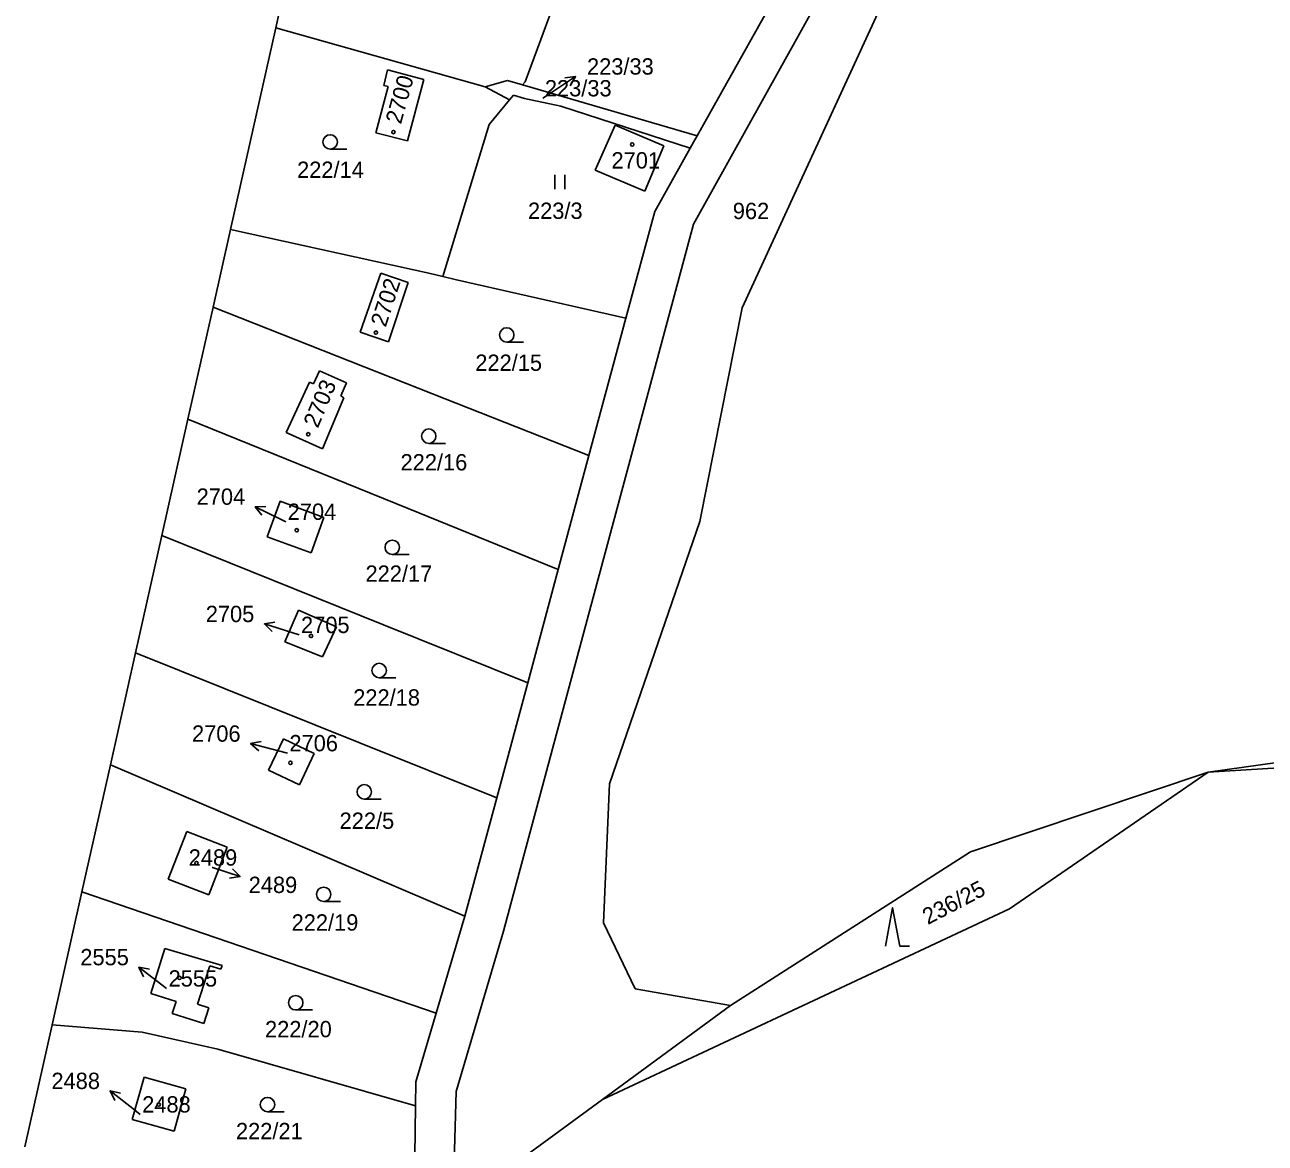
# Model space of a CAD drawing. Extents: x -735249 to -729401, y -1124843 to -1121828.
# Drawn here: x -733312.4 to -733183.2, y -1122980 to -1122863.5 of the extents above; entities that cross this region are included whole.
import ezdxf

# ---------------------------------------------------------------- set-up
doc = ezdxf.new("R2010")
doc.units = 0
for name, color, linetype in [('Vrstva 1', 7, 'Continuous'), ('Vrstva 13', 7, 'Continuous'), ('Vrstva 16', 7, 'Continuous'), ('Vrstva 18', 7, 'Continuous'), ('Vrstva 19', 7, 'Continuous'), ('Vrstva 25', 7, 'Continuous')]:
    doc.layers.add(name, color=color, linetype=linetype)

msp = doc.modelspace()

# ---------------------------------------------------------------- linework, layer by layer
at = {"layer": 'Vrstva 1'}
for points in [[(-733225.96, -1122845.76), (-733242.37, -1122875.06)], [(-733242.73, -1122884.24), (-733222.45, -1122847.79)], [(-733260.27, -1122869.41), (-733254.55, -1122853.89)], [(-733264.45, -1122869.93), (-733286.26, -1122863.78)], [(-733275.01, -1122869.79), (-733274.63, -1122868.18)], [(-733274.63, -1122868.18), (-733270.84, -1122869.18)], [(-733275.84, -1122874.75), (-733274.56, -1122869.91)], [(-733274.56, -1122869.91), (-733275.01, -1122869.79)], [(-733270.84, -1122869.18), (-733272.54, -1122875.56)], [(-733264.45, -1122869.93), (-733262.13, -1122869.3)], [(-733261.92, -1122871.28), (-733264.45, -1122869.93)], [(-733262.13, -1122869.3), (-733260.55, -1122869.73)], [(-733260.55, -1122869.73), (-733260.27, -1122869.41)], [(-733259.48, -1122870.03), (-733260.55, -1122869.73)], [(-733242.37, -1122875.06), (-733259.48, -1122870.03)], [(-733261.92, -1122871.28), (-733264.01, -1122873.87)], [(-733261.5, -1122870.8), (-733261.92, -1122871.28)], [(-733260.33, -1122871.17), (-733261.5, -1122870.8)], [(-733256.55, -1122871.96), (-733260.33, -1122871.17)], [(-733243.08, -1122876.33), (-733256.55, -1122871.96)], [(-733264.01, -1122873.87), (-733268.85, -1122889.71)], [(-733252.97, -1122878.62), (-733250.9, -1122873.92)], [(-733250.9, -1122873.92), (-733245.82, -1122876.1)], [(-733272.54, -1122875.56), (-733275.84, -1122874.75)], [(-733242.73, -1122875.71), (-733242.37, -1122875.06)], [(-733245.82, -1122876.1), (-733247.81, -1122880.81)], [(-733243.08, -1122876.33), (-733246.78, -1122882.93)], [(-733243.08, -1122876.33), (-733242.73, -1122875.71)], [(-733247.81, -1122880.81), (-733252.97, -1122878.62)], [(-733249.77, -1122894.03), (-733246.78, -1122882.93)], [(-733262.54, -1122957.9), (-733242.73, -1122884.24)], [(-733270.31, -1122889.36), (-733290.98, -1122884.8)], [(-733277.45, -1122895.5), (-733275.31, -1122889.34)], [(-733275.31, -1122889.34), (-733272.48, -1122890.33)], [(-733268.85, -1122889.71), (-733270.31, -1122889.36)], [(-733272.48, -1122890.33), (-733274.52, -1122896.52)], [(-733268.85, -1122889.71), (-733267.42, -1122890.03)], [(-733267.42, -1122890.03), (-733249.77, -1122894.03)], [(-733269.94, -1122901.93), (-733292.8, -1122892.9)], [(-733249.77, -1122894.03), (-733253.63, -1122908.36)], [(-733274.52, -1122896.52), (-733277.45, -1122895.5)], [(-733282.33, -1122900.88), (-733281.72, -1122899.53)], [(-733281.72, -1122899.53), (-733278.89, -1122900.79)], [(-733285.18, -1122905.96), (-733282.76, -1122900.69)], [(-733282.76, -1122900.69), (-733282.33, -1122900.88)], [(-733278.89, -1122900.79), (-733279.49, -1122902.14)], [(-733279.18, -1122902.35), (-733281.4, -1122907.64)], [(-733279.49, -1122902.14), (-733279.18, -1122902.35)], [(-733253.63, -1122908.36), (-733269.94, -1122901.93)], [(-733272.46, -1122913.88), (-733295.41, -1122904.56)], [(-733281.4, -1122907.64), (-733285.18, -1122905.96)], [(-733253.63, -1122908.36), (-733256.83, -1122920.23)], [(-733287.16, -1122916.83), (-733285.81, -1122913.1)], [(-733285.81, -1122913.1), (-733281.26, -1122914.79)], [(-733256.83, -1122920.23), (-733272.46, -1122913.88)], [(-733281.26, -1122914.79), (-733282.58, -1122918.5)], [(-733298.13, -1122916.69), (-733275.02, -1122925.99)], [(-733282.58, -1122918.5), (-733287.16, -1122916.83)], [(-733260.01, -1122932.03), (-733256.83, -1122920.23)], [(-733285.31, -1122927.74), (-733283.9, -1122924.45)], [(-733283.9, -1122924.45), (-733279.94, -1122926.2)], [(-733279.94, -1122926.2), (-733281.39, -1122929.33)], [(-733275.02, -1122925.99), (-733260.01, -1122932.03)], [(-733281.39, -1122929.33), (-733285.31, -1122927.74)], [(-733277.61, -1122938.25), (-733300.88, -1122928.91)], [(-733260.01, -1122932.03), (-733263.24, -1122944.02)], [(-733287.02, -1122941.12), (-733285.47, -1122937.87)], [(-733285.47, -1122937.87), (-733282.26, -1122939.4)], [(-733263.24, -1122944.02), (-733277.61, -1122938.25)], [(-733189.11, -1122941.34), (-733133.6, -1122937.93)], [(-733282.26, -1122939.4), (-733283.8, -1122942.64)], [(-733266.56, -1122956.33), (-733303.49, -1122940.56)], [(-733283.8, -1122942.64), (-733287.02, -1122941.12)], [(-733189.11, -1122941.34), (-733209.81, -1122955.57)], [(-733266.56, -1122956.33), (-733263.24, -1122944.02)], [(-733297.46, -1122952.47), (-733295.53, -1122947.51)], [(-733295.53, -1122947.51), (-733291.32, -1122949.15)], [(-733291.32, -1122949.15), (-733293.25, -1122954.11)], [(-733293.25, -1122954.11), (-733297.46, -1122952.47)], [(-733269.54, -1122966.45), (-733306.46, -1122953.8)], [(-733266.56, -1122956.33), (-733269.54, -1122966.45)], [(-733209.81, -1122955.57), (-733252.22, -1122975.42)], [(-733267.46, -1122974.6), (-733262.54, -1122957.9)], [(-733299.28, -1122964.38), (-733297.82, -1122959.71)], [(-733297.82, -1122959.71), (-733291.86, -1122961.46)], [(-733293.14, -1122961.49), (-733294.41, -1122965.5)], [(-733291.99, -1122961.86), (-733293.14, -1122961.49)], [(-733291.86, -1122961.46), (-733291.99, -1122961.86)], [(-733296.65, -1122965.22), (-733299.28, -1122964.38)], [(-733297.04, -1122966.46), (-733296.65, -1122965.22)], [(-733294.41, -1122965.5), (-733293.22, -1122965.87)], [(-733238.88, -1122965.63), (-733252.22, -1122975.42)], [(-733293.74, -1122967.51), (-733297.04, -1122966.46)], [(-733293.22, -1122965.87), (-733293.74, -1122967.51)], [(-733271.65, -1122973.6), (-733269.54, -1122966.45)], [(-733309.56, -1122967.65), (-733300.17, -1122968.43)], [(-733300.17, -1122968.43), (-733292.29, -1122970.18)], [(-733292.29, -1122970.18), (-733271.69, -1122976.09)], [(-733301.22, -1122977.5), (-733299.98, -1122973.09)], [(-733299.98, -1122973.09), (-733295.62, -1122974.32)], [(-733295.62, -1122974.32), (-733296.86, -1122978.73)], [(-733271.69, -1122976.09), (-733271.65, -1122973.6)], [(-733267.82, -1122986.87), (-733267.46, -1122974.6)], [(-733271.69, -1122976.09), (-733271.84, -1122986.51)], [(-733252.22, -1122975.42), (-733267.82, -1122986.87)], [(-733296.86, -1122978.73), (-733301.22, -1122977.5)]]:
    msp.add_lwpolyline(points, dxfattribs=at)
at = {"layer": 'Vrstva 13'}
for points in [[(-733286.26, -1122863.78), (-733285.23, -1122859.18)], [(-733237.67, -1122892.98), (-733223.52, -1122862.28)], [(-733286.26, -1122863.78), (-733290.98, -1122884.8)], [(-733292.8, -1122892.9), (-733290.98, -1122884.8)], [(-733295.41, -1122904.56), (-733292.8, -1122892.9)], [(-733237.67, -1122892.98), (-733242.06, -1122915.22)], [(-733295.41, -1122904.56), (-733298.13, -1122916.69)], [(-733242.06, -1122915.22), (-733251.5, -1122942.55)], [(-733300.88, -1122928.91), (-733298.13, -1122916.69)], [(-733300.88, -1122928.91), (-733303.49, -1122940.56)], [(-733157.87, -1122936.95), (-733189.11, -1122941.34)], [(-733303.49, -1122940.56), (-733306.46, -1122953.8)], [(-733189.11, -1122941.34), (-733213.87, -1122949.63)], [(-733252.1, -1122957.04), (-733251.5, -1122942.55)], [(-733213.87, -1122949.63), (-733219.56, -1122953.27)], [(-733306.46, -1122953.8), (-733309.56, -1122967.65)], [(-733219.56, -1122953.27), (-733238.88, -1122965.63)], [(-733248.82, -1122963.92), (-733252.1, -1122957.04)], [(-733238.88, -1122965.63), (-733248.82, -1122963.92)], [(-733312.41, -1122980.37), (-733309.56, -1122967.65)]]:
    msp.add_lwpolyline(points, dxfattribs=at)
at = {"layer": 'Vrstva 16'}
for points in [[(-733258.42, -1122871.14), (-733257.52, -1122870.54)], [(-733285.22, -1122915.25), (-733285.71, -1122915.01)], [(-733283.83, -1122927.04), (-733284.59, -1122926.8)], [(-733285.04, -1122939.36), (-733285.98, -1122939.12)], [(-733292.88, -1122951.27), (-733292.84, -1122951.28)], [(-733297.63, -1122963.87), (-733298.14, -1122963.48)], [(-733300.38, -1122976.99), (-733301.16, -1122976.38)]]:
    msp.add_lwpolyline(points, dxfattribs=at)
at = {"layer": 'Vrstva 25'}
for points in [[(-733257.52, -1122870.54), (-733255.028, -1122868.872)], [(-733256.137, -1122869.012), (-733255.028, -1122868.872), (-733255.58, -1122869.843)], [(-733280.59, -1122876.43), (-733278.84, -1122876.43)], [(-733257.177, -1122880.595), (-733257.177, -1122879.095)], [(-733256.143, -1122880.595), (-733256.143, -1122879.095)], [(-733262.19, -1122896.54), (-733260.44, -1122896.54)], [(-733270.32, -1122907.08), (-733268.57, -1122907.08)], [(-733287.724, -1122914.573), (-733288.399, -1122913.681), (-733287.281, -1122913.676)], [(-733285.71, -1122915.01), (-733288.399, -1122913.681)], [(-733274.12, -1122918.66), (-733272.37, -1122918.66)], [(-733286.647, -1122926.676), (-733287.451, -1122925.898), (-733286.347, -1122925.722)], [(-733284.59, -1122926.8), (-733287.451, -1122925.898)], [(-733275.49, -1122931.49), (-733273.74, -1122931.49)], [(-733288.041, -1122939.1), (-733288.883, -1122938.364), (-733287.789, -1122938.133)], [(-733285.98, -1122939.12), (-733288.883, -1122938.364)], [(-733277.04, -1122944.13), (-733275.29, -1122944.13)], [(-733292.84, -1122951.28), (-733289.986, -1122952.202)], [(-733290.784, -1122951.418), (-733289.986, -1122952.202), (-733291.091, -1122952.37)], [(-733281.27, -1122954.81), (-733279.52, -1122954.81)], [(-733222.74, -1122959.45), (-733221.99, -1122955.45), (-733221.24, -1122959.45), (-733220.24, -1122959.45)], [(-733298.14, -1122963.48), (-733300.516, -1122961.65)], [(-733300.029, -1122962.656), (-733300.516, -1122961.65), (-733299.419, -1122961.864)], [(-733284.18, -1122966.1), (-733282.43, -1122966.1)], [(-733301.16, -1122976.38), (-733303.527, -1122974.538)], [(-733303.045, -1122975.546), (-733303.527, -1122974.538), (-733302.431, -1122974.757)], [(-733287.12, -1122976.71), (-733285.37, -1122976.71)]]:
    msp.add_lwpolyline(points, dxfattribs=at)
for centre, radius in [((-733280.59, -1122875.68), 0.75), ((-733274, -1122874.65), 0.175), ((-733249.12, -1122875.95), 0.175), ((-733275.83, -1122895.54), 0.175), ((-733262.19, -1122895.79), 0.75), ((-733282.88, -1122906.14), 0.175), ((-733270.32, -1122906.33), 0.75), ((-733284.07, -1122916.13), 0.175), ((-733274.12, -1122917.91), 0.75), ((-733282.59, -1122927.14), 0.175), ((-733275.49, -1122930.74), 0.75), ((-733284.73, -1122940.36), 0.175), ((-733277.04, -1122943.38), 0.75), ((-733294.53, -1122950.8), 0.175), ((-733281.27, -1122954.06), 0.75), ((-733296.29, -1122962.76), 0.175), ((-733284.18, -1122965.35), 0.75), ((-733298.45, -1122975.96), 0.175), ((-733287.12, -1122975.96), 0.75)]:
    msp.add_circle(centre, radius, dxfattribs=at)

# ---------------------------------------------------------------- texts
at = {"layer": 'Vrstva 16'}
for s, p in [('223/33', (-733253.83, -1122868.67)), ('2704', (-733294.506, -1122913.48)), ('2705', (-733293.556, -1122925.7)), ('2706', (-733294.986, -1122938.16)), ('2489', (-733289.083, -1122953.92)), ('2555', (-733306.626, -1122961.45)), ('2488', (-733309.636, -1122974.34))]:
    msp.add_text(s, height=1.7, dxfattribs=at).set_placement(p)
at = {"layer": 'Vrstva 18'}
for s, p in [('223/33', (-733258.22, -1122870.94)), ('222/14', (-733284.04, -1122879.43)), ('223/3', (-733259.98, -1122883.7)), ('962', (-733238.64, -1122883.72)), ('222/15', (-733265.47, -1122899.53)), ('222/16', (-733273.26, -1122909.9)), ('222/17', (-733276.91, -1122921.5)), ('222/18', (-733278.19, -1122934.4)), ('222/5', (-733279.61, -1122947.24)), ('222/19', (-733284.61, -1122957.84)), ('222/20', (-733287.38, -1122968.95)), ('222/21', (-733290.41, -1122979.57))]:
    msp.add_text(s, height=1.7, dxfattribs=at).set_placement(p)
msp.add_text('236/25', height=1.7, rotation=27.60022, dxfattribs=at).set_placement((-733218.316, -1122957.261))
at = {"layer": 'Vrstva 19'}
for s, rotation, p in [('2700', 74.50059, (-733273.219, -1122873.904)), ('2702', 71.90057, (-733274.807, -1122895.058)), ('2703', 67.00053, (-733281.885, -1122905.578))]:
    msp.add_text(s, height=1.7, rotation=rotation, dxfattribs=at).set_placement(p)
for s, p in [('2701', (-733251.28, -1122878.45)), ('2704', (-733285.02, -1122915.05)), ('2705', (-733283.63, -1122926.84)), ('2706', (-733284.84, -1122939.16)), ('2489', (-733295.333, -1122951.07)), ('2555', (-733297.43, -1122963.67)), ('2488', (-733300.18, -1122976.79))]:
    msp.add_text(s, height=1.7, dxfattribs=at).set_placement(p)

doc.saveas('drawing.dxf')
